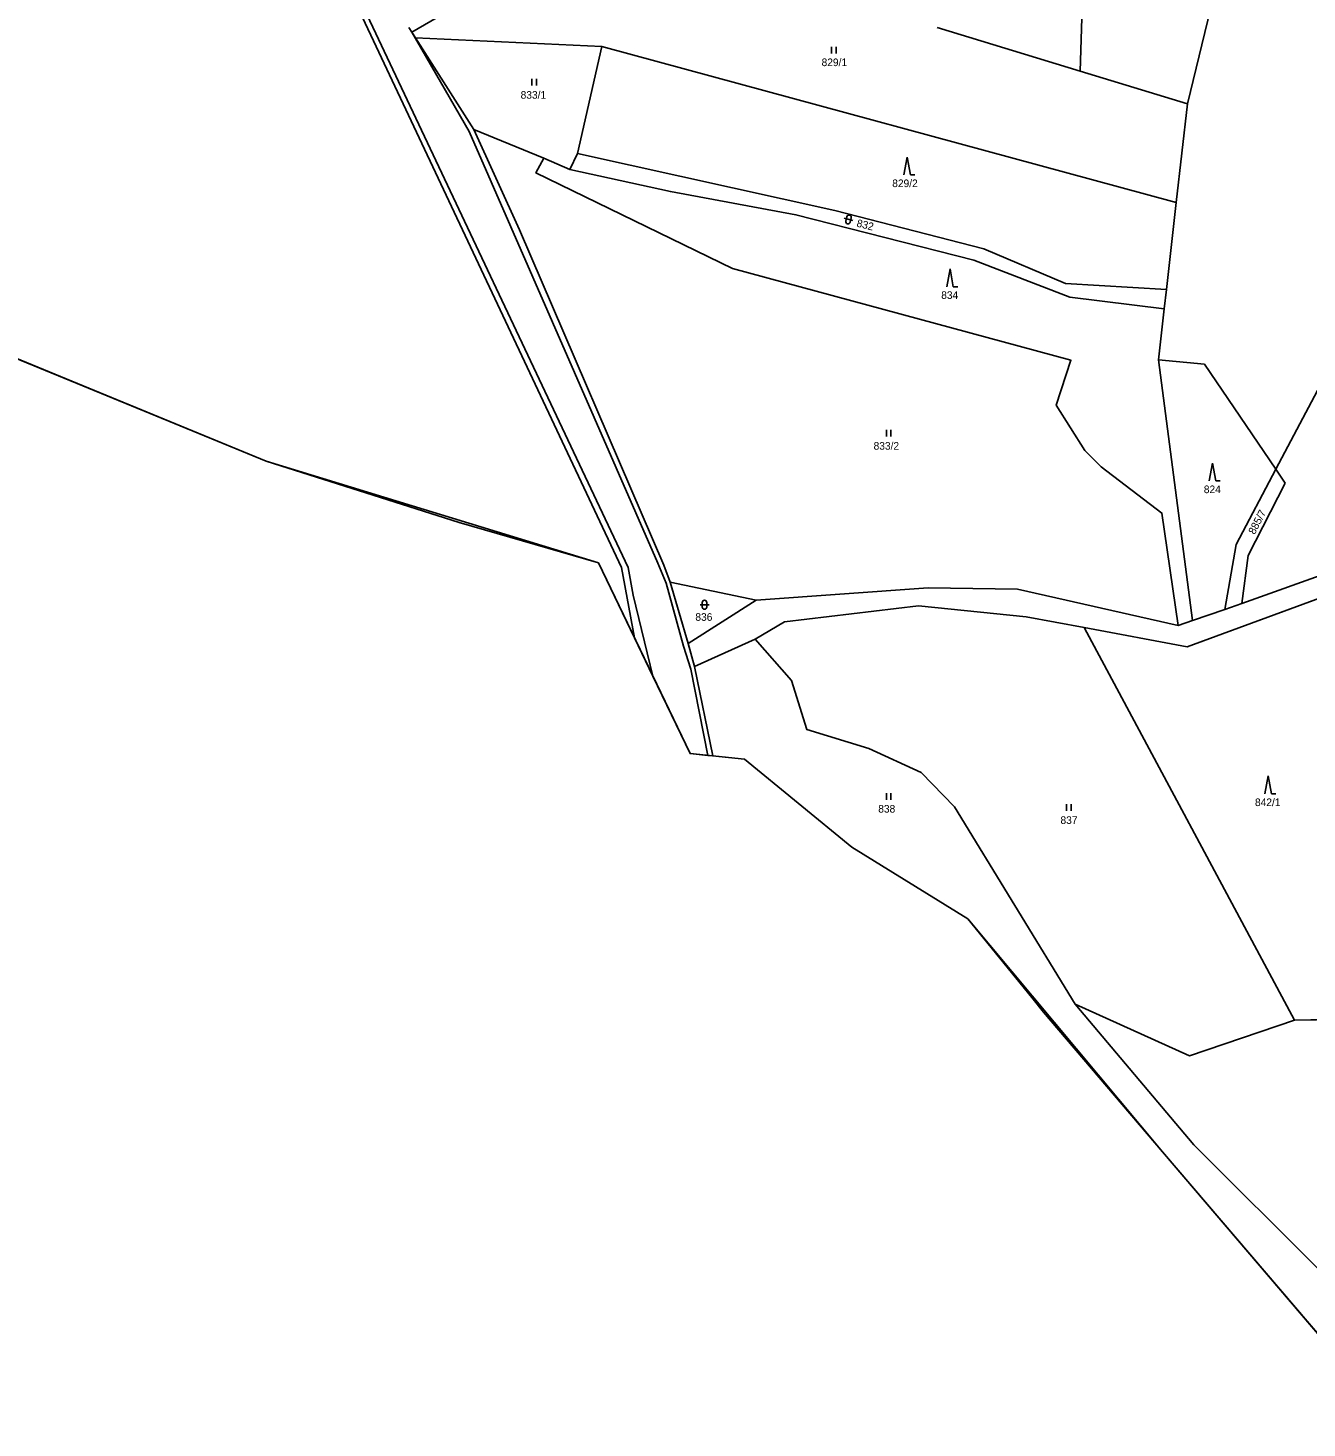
# Model space of a CAD drawing. Extents: x -760642 to -757221, y -1092371 to -1088855.
# Drawn here: x -760263.2 to -759978, y -1092296.9 to -1091984.8 of the extents above; entities that cross this region are included whole.
import ezdxf

# ---------------------------------------------------------------- set-up
doc = ezdxf.new("R2010")
doc.units = 0
for name, color, linetype in [('Vrstva 1', 7, 'Continuous'), ('Vrstva 13', 7, 'Continuous'), ('Vrstva 18', 7, 'Continuous'), ('Vrstva 25', 7, 'Continuous'), ('Vrstva 28', 7, 'Continuous'), ('Vrstva 30', 7, 'Continuous'), ('Vrstva 4', 7, 'Continuous')]:
    doc.layers.add(name, color=color, linetype=linetype)

msp = doc.modelspace()

# ---------------------------------------------------------------- linework, layer by layer
at = {"layer": 'Vrstva 1'}
for p, q in [((-760140.96, -1091964.29), (-760177.62, -1091985.72)), ((-760027.66, -1091967.09), (-760028.58, -1091994.36)), ((-759996.27, -1091967.57), (-760004.64, -1092001.67)), ((-760130.83, -1092105.08), (-760190.44, -1091978.64)), ((-760060.45, -1091984.63), (-760028.58, -1091994.36)), ((-760178.3, -1091984.65), (-760177.62, -1091985.72)), ((-760177.62, -1091985.72), (-760176.83, -1091986.96)), ((-760176.83, -1091986.96), (-760163.81, -1092007.42)), ((-760135.28, -1091988.91), (-760176.83, -1091986.96)), ((-760140.69, -1092012.73), (-760135.28, -1091988.91)), ((-760135.28, -1091988.91), (-760007.13, -1092023.67)), ((-760028.58, -1091994.36), (-760004.64, -1092001.67)), ((-760004.64, -1092001.67), (-760007.13, -1092023.67)), ((-760163.81, -1092007.42), (-760153.64, -1092029.8)), ((-760163.81, -1092007.42), (-760148.2, -1092013.77)), ((-760142.36, -1092016.3), (-760140.69, -1092012.73)), ((-760140.69, -1092012.73), (-760083.27, -1092025.5)), ((-760148.2, -1092013.77), (-760149.93, -1092017.1)), ((-760148.2, -1092013.77), (-760142.36, -1092016.3)), ((-760149.93, -1092017.1), (-760106.13, -1092038.39)), ((-760142.36, -1092016.3), (-760119.94, -1092021.24)), ((-760119.94, -1092021.24), (-760091.94, -1092026.42)), ((-760007.13, -1092023.67), (-760009.32, -1092043.08)), ((-760091.94, -1092026.42), (-760052.28, -1092036.51)), ((-760083.27, -1092025.5), (-760050.04, -1092034.04)), ((-760153.64, -1092029.8), (-760121.43, -1092104.54)), ((-760050.04, -1092034.04), (-760031.81, -1092041.71)), ((-760052.28, -1092036.51), (-760030.86, -1092044.8)), ((-760106.13, -1092038.39), (-760030.6, -1092058.85)), ((-759961.88, -1092039.56), (-759984.9, -1092083.17)), ((-760031.81, -1092041.71), (-760009.32, -1092043.08)), ((-760009.32, -1092043.08), (-760009.81, -1092047.4)), ((-760030.86, -1092044.8), (-760009.81, -1092047.4)), ((-760009.81, -1092047.4), (-760011.1, -1092058.78)), ((-760030.6, -1092058.85), (-760033.93, -1092068.86)), ((-760011.1, -1092058.78), (-760003.53, -1092116.9)), ((-760011.1, -1092058.78), (-760000.85, -1092059.7)), ((-760000.85, -1092059.7), (-759984.9, -1092083.17)), ((-760033.93, -1092068.86), (-760027.53, -1092079)), ((-760027.53, -1092079), (-760023.9, -1092082.63)), ((-760023.9, -1092082.63), (-760010.31, -1092092.92)), ((-759984.9, -1092083.17), (-759993.75, -1092099.94)), ((-759982.81, -1092086.24), (-759984.9, -1092083.17)), ((-759982.81, -1092086.24), (-759991.07, -1092102.37)), ((-760010.31, -1092092.92), (-760006.7, -1092117.99)), ((-759993.75, -1092099.94), (-759996.32, -1092114.41)), ((-759991.07, -1092102.37), (-759992.46, -1092113.08)), ((-760127.96, -1092120.75), (-760130.83, -1092105.08)), ((-760121.43, -1092104.54), (-760119.97, -1092108.37)), ((-759971.93, -1092105.74), (-759992.46, -1092113.08)), ((-760119.97, -1092108.37), (-760116.02, -1092122.05)), ((-760119.97, -1092108.37), (-760100.81, -1092112.37)), ((-760116.02, -1092122.05), (-760100.81, -1092112.37)), ((-760100.81, -1092112.37), (-760062.49, -1092109.61)), ((-760062.49, -1092109.61), (-760042.5, -1092109.93)), ((-760042.5, -1092109.93), (-760006.7, -1092117.99)), ((-759968.72, -1092109.54), (-760004.68, -1092122.78)), ((-760064.62, -1092113.63), (-760094.52, -1092117.18)), ((-760040.61, -1092116.1), (-760064.62, -1092113.63)), ((-759996.32, -1092114.41), (-760003.53, -1092116.9)), ((-759992.46, -1092113.08), (-759996.32, -1092114.41)), ((-760094.52, -1092117.18), (-760101.03, -1092121.06)), ((-760027.68, -1092118.44), (-760040.61, -1092116.1)), ((-760004.68, -1092122.78), (-760027.68, -1092118.44)), ((-759980.74, -1092206.03), (-760027.68, -1092118.44)), ((-760003.53, -1092116.9), (-760006.7, -1092117.99)), ((-760101.03, -1092121.06), (-760114.55, -1092127.15)), ((-760101.03, -1092121.06), (-760092.93, -1092130.24)), ((-760116.02, -1092122.05), (-760114.55, -1092127.15)), ((-760114.55, -1092127.15), (-760110.52, -1092147.09)), ((-760092.93, -1092130.24), (-760089.55, -1092141.19)), ((-760089.55, -1092141.19), (-760075.71, -1092145.45)), ((-760075.71, -1092145.45), (-760064.05, -1092150.77)), ((-760064.05, -1092150.77), (-760056.58, -1092158.46)), ((-760056.58, -1092158.46), (-760029.64, -1092202.42)), ((-760029.64, -1092202.42), (-760019.62, -1092206.96)), ((-760029.64, -1092202.42), (-760003.19, -1092233.8)), ((-760004.14, -1092213.98), (-759980.74, -1092206.03)), ((-759980.74, -1092206.03), (-759959.03, -1092205.59)), ((-760019.62, -1092206.96), (-760004.14, -1092213.98)), ((-760003.19, -1092233.8), (-759975.17, -1092261.75))]:
    msp.add_line(p, q, dxfattribs=at)
at = {"layer": 'Vrstva 13'}
for p, q in [((-760272.51, -1092055.72), (-760210.14, -1092081.39)), ((-760210.14, -1092081.39), (-760167.04, -1092095.07)), ((-760167.04, -1092095.07), (-760135.99, -1092104.04)), ((-760135.99, -1092104.04), (-760131.53, -1092113.32)), ((-760131.53, -1092113.32), (-760127.96, -1092120.75)), ((-760127.96, -1092120.75), (-760123.86, -1092129.29)), ((-760123.86, -1092129.29), (-760115.56, -1092146.57)), ((-760115.56, -1092146.57), (-760111.61, -1092146.98)), ((-760111.61, -1092146.98), (-760110.52, -1092147.09)), ((-760110.52, -1092147.09), (-760103.45, -1092147.82)), ((-760103.45, -1092147.82), (-760079.51, -1092167.4)), ((-760079.51, -1092167.4), (-760053.64, -1092183.38)), ((-760053.64, -1092183.38), (-760039.37, -1092200.99)), ((-760039.37, -1092200.99), (-760036.76, -1092204.21)), ((-760036.76, -1092204.21), (-760010.17, -1092235.38)), ((-760010.17, -1092235.38), (-759962.61, -1092291.11))]:
    msp.add_line(p, q, dxfattribs=at)
at = {"layer": 'Vrstva 25'}
for p, q in [((-760083.997, -1091988.985), (-760083.997, -1091990.485)), ((-760082.975, -1091990.485), (-760082.975, -1091988.985)), ((-760150.877, -1091996.105), (-760150.877, -1091997.605)), ((-760149.855, -1091997.605), (-760149.855, -1091996.105)), ((-760067.152, -1092013.539), (-760067.885, -1092017.539)), ((-760067.152, -1092013.539), (-760066.419, -1092017.539)), ((-760066.419, -1092017.539), (-760065.419, -1092017.539)), ((-760081.185, -1092027.206), (-760079.246, -1092027.695)), ((-760080.822, -1092027.813), (-760080.578, -1092026.843)), ((-760079.853, -1092028.058), (-760079.608, -1092027.088)), ((-760057.582, -1092038.469), (-760058.315, -1092042.469)), ((-760057.582, -1092038.469), (-760056.849, -1092042.469)), ((-760056.849, -1092042.469), (-760055.849, -1092042.469)), ((-760071.777, -1092074.365), (-760071.777, -1092075.865)), ((-760070.755, -1092075.865), (-760070.755, -1092074.365)), ((-759999.022, -1092081.779), (-759999.755, -1092085.779)), ((-759999.022, -1092081.779), (-759998.289, -1092085.779)), ((-759998.289, -1092085.779), (-759997.289, -1092085.779)), ((-760113.34, -1092113.39), (-760111.34, -1092113.39)), ((-760112.84, -1092113.89), (-760112.84, -1092112.89)), ((-760111.84, -1092113.89), (-760111.84, -1092112.89)), ((-759986.612, -1092151.559), (-759987.345, -1092155.559)), ((-759986.612, -1092151.559), (-759985.879, -1092155.559)), ((-760071.787, -1092155.405), (-760071.787, -1092156.905)), ((-760070.765, -1092156.905), (-760070.765, -1092155.405)), ((-759985.879, -1092155.559), (-759984.879, -1092155.559)), ((-760031.567, -1092157.815), (-760031.567, -1092159.315)), ((-760030.545, -1092159.315), (-760030.545, -1092157.815))]:
    msp.add_line(p, q, dxfattribs=at)
for centre, start, end in [((-760080.338, -1092027.935), 165.82761, 345.82761), ((-760080.093, -1092026.966), 345.82761, 165.82761), ((-760112.34, -1092112.89), 0, 180), ((-760112.34, -1092113.89), 180, 0)]:
    msp.add_arc(centre, 0.5, start, end, dxfattribs=at)
at = {"layer": 'Vrstva 28'}
msp.add_lwpolyline([(-759962.61, -1092291.11), (-760010.17, -1092235.38), (-760053.64, -1092183.38), (-760079.51, -1092167.4), (-760103.45, -1092147.82), (-760115.56, -1092146.57), (-760135.99, -1092104.04), (-760210.14, -1092081.39), (-760272.51, -1092055.72)], dxfattribs=at)
at = {"layer": 'Vrstva 30'}
for points in [[(-760031.81, -1092041.71), (-760009.32, -1092043.08), (-760007.13, -1092023.67), (-760135.28, -1091988.91), (-760140.69, -1092012.73), (-760083.27, -1092025.5), (-760050.04, -1092034.04), (-760031.81, -1092041.71)], [(-760050.04, -1092034.04), (-760083.27, -1092025.5), (-760140.69, -1092012.73), (-760142.36, -1092016.3), (-760119.94, -1092021.24), (-760091.94, -1092026.42), (-760052.28, -1092036.51), (-760030.86, -1092044.8), (-760009.81, -1092047.4), (-760009.32, -1092043.08), (-760031.81, -1092041.71), (-760050.04, -1092034.04)], [(-760009.81, -1092047.4), (-760030.86, -1092044.8), (-760052.28, -1092036.51), (-760091.94, -1092026.42), (-760119.94, -1092021.24), (-760142.36, -1092016.3), (-760148.2, -1092013.77), (-760149.93, -1092017.1), (-760106.13, -1092038.39), (-760030.6, -1092058.85), (-760033.93, -1092068.86), (-760027.53, -1092079), (-760023.9, -1092082.63), (-760010.31, -1092092.92), (-760006.7, -1092117.99), (-760003.53, -1092116.9), (-760011.1, -1092058.78), (-760009.81, -1092047.4)], [(-759993.75, -1092099.94), (-759984.9, -1092083.17), (-760000.85, -1092059.7), (-760011.1, -1092058.78), (-760003.53, -1092116.9), (-759996.32, -1092114.41), (-759993.75, -1092099.94)], [(-759980.74, -1092206.03), (-759959.03, -1092205.59), (-759968.88, -1092170.97), (-759968.72, -1092109.54), (-760004.68, -1092122.78), (-760027.68, -1092118.44), (-759980.74, -1092206.03)], [(-759916.15, -1092296.95), (-759915.87, -1092291), (-759946.85, -1092283.5), (-759964.42, -1092272.47), (-759975.17, -1092261.75), (-760003.19, -1092233.8), (-760029.64, -1092202.42), (-760056.58, -1092158.46), (-760064.05, -1092150.77), (-760075.71, -1092145.45), (-760089.55, -1092141.19), (-760092.93, -1092130.24), (-760101.03, -1092121.06), (-760114.55, -1092127.15), (-760110.52, -1092147.09), (-760103.45, -1092147.82), (-760079.51, -1092167.4), (-760053.64, -1092183.38), (-760010.17, -1092235.38), (-759962.61, -1092291.11), (-759916.15, -1092296.95)], [(-759910.76, -1092204.36), (-759923.76, -1092204.67), (-759959.03, -1092205.59), (-759980.74, -1092206.03), (-760004.14, -1092213.98), (-760019.62, -1092206.96), (-760029.64, -1092202.42), (-760003.19, -1092233.8), (-759975.17, -1092261.75), (-759960.17, -1092266.81), (-759948.14, -1092273.34), (-759943.82, -1092279.59), (-759914.41, -1092283.96), (-759846.58, -1092271.43), (-759832.42, -1092253.89), (-759884.45, -1092238.04), (-759910.42, -1092232.36), (-759910.55, -1092221.82), (-759910.76, -1092204.36)]]:
    msp.add_lwpolyline(points, dxfattribs=at)
at = {"layer": 'Vrstva 4'}
for p, q in [((-760189.57, -1091977.64), (-760129.38, -1092105.09)), ((-760177.62, -1091985.72), (-760164.86, -1092007.88)), ((-760164.86, -1092007.88), (-760122.74, -1092104.1)), ((-760129.38, -1092105.09), (-760128.28, -1092111.23)), ((-760122.74, -1092104.1), (-760120.87, -1092108.57)), ((-760120.87, -1092108.57), (-760117, -1092122.64)), ((-760128.28, -1092111.23), (-760123.86, -1092129.29)), ((-760117, -1092122.64), (-760115.42, -1092127.75)), ((-760115.42, -1092127.75), (-760111.61, -1092146.98))]:
    msp.add_line(p, q, dxfattribs=at)

# ---------------------------------------------------------------- texts
at = {"layer": 'Vrstva 18'}
for s, p in [('829/1', (-760086.23, -1091993.27)), ('833/1', (-760153.36, -1092000.54)), ('829/2', (-760070.472, -1092020.25)), ('834', (-760059.544, -1092045.18)), ('833/2', (-760074.63, -1092078.8)), ('824', (-760000.972, -1092088.49)), ('836', (-760114.384, -1092116.96)), ('838', (-760073.59, -1092159.72)), ('842/1', (-759989.56, -1092158.27)), ('837', (-760032.939, -1092162.25))]:
    msp.add_text(s, height=1.7, dxfattribs=at).set_placement(p)
for s, rotation, p in [('832', 345.8277, (-760078.532, -1092029.027)), ('885/7', 62.43507, (-759989.64, -1092097.83))]:
    msp.add_text(s, height=1.7, rotation=rotation, dxfattribs=at).set_placement(p)

doc.saveas('drawing.dxf')
